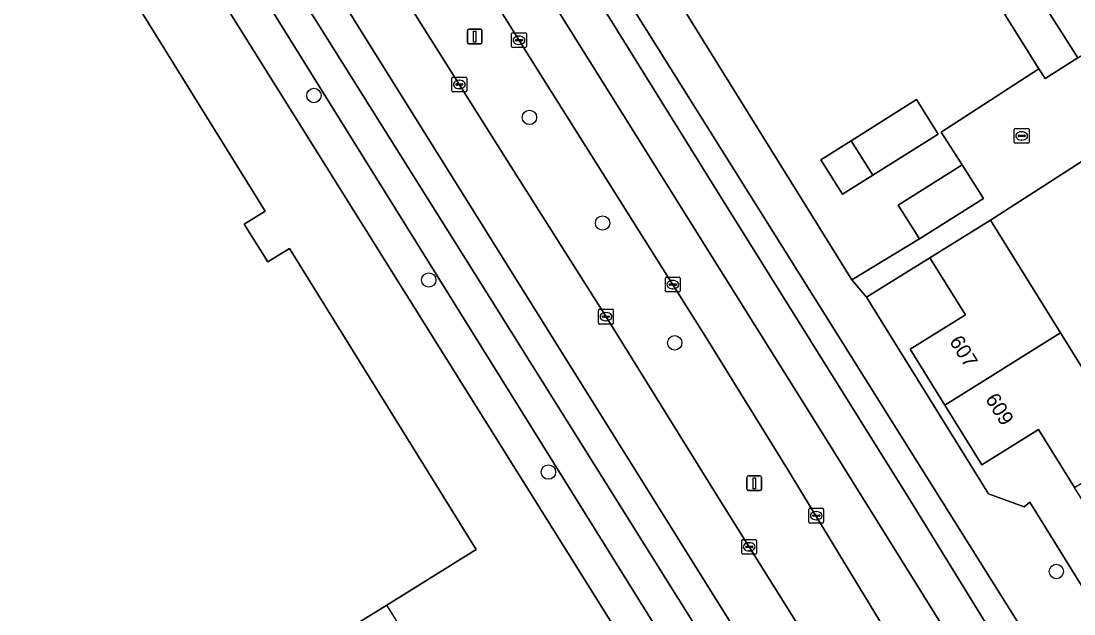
# Model space of a CAD drawing. Extents: x 158455 to 159797, y 387218 to 388672.
# Drawn here: x 158888.2 to 158959.6, y 387763.8 to 387804.1 of the extents above; entities that cross this region are included whole.
import ezdxf

# ---------------------------------------------------------------- set-up
doc = ezdxf.new("R2010")
doc.units = 0
for name, color, linetype in [('IMGEO_Berm_groen', 7, 'Continuous'), ('IMGEO_Boom', 7, 'Continuous'), ('IMGEO_Erf', 7, 'Continuous'), ('IMGEO_Kolk', 7, 'Continuous'), ('IMGEO_Lichtmast', 7, 'Continuous'), ('IMGEO_Pand', 7, 'Continuous'), ('IMGEO_Pand_nummerreeks', 7, 'Continuous'), ('IMGEO_Pand_overbouw', 7, 'Continuous'), ('IMGEO_Parkeervlak_open', 7, 'Continuous'), ('IMGEO_Rijbaan_lokaal_gesloten', 7, 'Continuous'), ('IMGEO_Voetpad_open', 7, 'Continuous')]:
    doc.layers.add(name, color=color, linetype=linetype)

msp = doc.modelspace()

# ---------------------------------------------------------------- linework, layer by layer
at = {"layer": 'IMGEO_Berm_groen'}
msp.add_lwpolyline([(158911.116, 387820.171), (158907.93, 387825.243), (158900.756, 387836.663), (158894.338, 387846.957), (158890.044, 387844.243), (158895.047, 387836.397), (158903.516, 387822.778), (158905.426, 387819.705), (158912.191, 387808.884), (158921.172, 387794.614), (158927.886, 387784.002), (158935.66, 387771.491), (158944.106, 387758.001), (158946.243, 387754.475), (158950.329, 387757.013), (158940.201, 387773.668), (158934.705, 387782.558), (158923.424, 387800.449)], close=True, dxfattribs=at)
at = {"layer": 'IMGEO_Boom'}
for centre in [(158908.058, 387799.024), (158922.686, 387797.535), (158927.646, 387790.371), (158915.855, 387786.504), (158932.542, 387782.242), (158923.969, 387773.474), (158958.436, 387766.729)]:
    msp.add_circle(centre, 0.489, dxfattribs=at)
at = {"layer": 'IMGEO_Erf'}
for points in [[(158964.937, 387808.755), (158957.259, 387820.943), (158956.306, 387822.456), (158956.997, 387825.205), (158954.04, 387829.895), (158951.251, 387830.028), (158944.771, 387826.014), (158943.86, 387823.595), (158944.739, 387822.315), (158936.459, 387817.204), (158935.659, 387818.604), (158933.19, 387818.796), (158926.91, 387814.931), (158927.158, 387814.532), (158944.563, 387786.519), (158949.147, 387789.296), (158947.701, 387791.584), (158952.042, 387794.328), (158950.62, 387796.539), (158957.256, 387800.841), (158954.953, 387804.527), (158957.154, 387805.902), (158959.354, 387807.276), (158960.109, 387806.067)], [(158884.521, 387823.745), (158904.752, 387791.165), (158903.336, 387790.286), (158904.922, 387787.732), (158906.392, 387788.644), (158919.073, 387768.222), (158912.998, 387764.449), (158909.819, 387762.475)], [(158854.575, 387672.508), (158879.115, 387687.804), (158883.712, 387690.464), (158885.911, 387691.845), (158889.039, 387693.808), (158894.399, 387697.16), (158919.426, 387712.738), (158925.895, 387716.782), (158944.987, 387728.68), (158946.265, 387734.359), (158945.05, 387736.345), (158936.552, 387750), (158894.251, 387817.603)], [(158967.683, 387799.376), (158953.966, 387790.556), (158958.722, 387782.915), (158961.052, 387779.171)], [(158966.581, 387761.331), (158964.468, 387764.726), (158961.898, 387768.855), (158959.674, 387772.428), (158957.226, 387776.362), (158953.387, 387773.973), (158950.865, 387778.025), (158948.514, 387781.803), (158952.266, 387784.138), (158949.861, 387788.002), (158945.564, 387785.349), (158953.827, 387771.988), (158956.246, 387771.106), (158956.636, 387771.426), (158961.841, 387763.046)]]:
    msp.add_lwpolyline(points, dxfattribs=at)
msp.add_lwpolyline([(158950.421, 387796.406), (158945.983, 387793.613), (158943.939, 387792.327), (158942.468, 387794.664), (158944.513, 387795.95), (158948.951, 387798.743)], close=True, dxfattribs=at)
at = {"layer": 'IMGEO_Kolk'}
for p, q in [((158921.474, 387802.343), (158921.474, 387803.195)), ((158921.549, 387803.269), (158922.401, 387803.269)), ((158921.962, 387803.049), (158921.987, 387803.049)), ((158922.475, 387803.195), (158922.475, 387802.343)), ((158922.401, 387802.269), (158921.549, 387802.269)), ((158921.733, 387802.763), (158921.733, 387802.775)), ((158922.171, 387802.726), (158921.773, 387802.726)), ((158921.776, 387802.812), (158922.174, 387802.812)), ((158921.985, 387802.489), (158921.96, 387802.489)), ((158922.217, 387802.775), (158922.217, 387802.763)), ((158917.426, 387799.346), (158917.426, 387800.198)), ((158917.501, 387800.272), (158918.353, 387800.272)), ((158918.427, 387800.198), (158918.427, 387799.346)), ((158917.685, 387799.766), (158917.685, 387799.778)), ((158918.123, 387799.729), (158917.725, 387799.729)), ((158917.728, 387799.815), (158918.126, 387799.815)), ((158917.937, 387799.492), (158917.912, 387799.492)), ((158917.914, 387800.052), (158917.939, 387800.052)), ((158918.169, 387799.778), (158918.169, 387799.766)), ((158918.353, 387799.272), (158917.501, 387799.272)), ((158955.584, 387795.853), (158955.584, 387796.705)), ((158955.659, 387796.779), (158956.511, 387796.779)), ((158956.072, 387796.559), (158956.097, 387796.559)), ((158956.585, 387796.705), (158956.585, 387795.853)), ((158955.843, 387796.273), (158955.843, 387796.285)), ((158956.281, 387796.236), (158955.883, 387796.236)), ((158955.886, 387796.322), (158956.284, 387796.322)), ((158956.095, 387795.999), (158956.07, 387795.999)), ((158956.327, 387796.285), (158956.327, 387796.273)), ((158956.511, 387795.779), (158955.659, 387795.779)), ((158931.91, 387785.767), (158931.91, 387786.619)), ((158931.985, 387786.693), (158932.837, 387786.693)), ((158932.911, 387786.619), (158932.911, 387785.767)), ((158932.169, 387786.187), (158932.169, 387786.199)), ((158932.607, 387786.15), (158932.209, 387786.15)), ((158932.212, 387786.236), (158932.61, 387786.236)), ((158932.421, 387785.913), (158932.396, 387785.913)), ((158932.398, 387786.473), (158932.423, 387786.473)), ((158932.653, 387786.199), (158932.653, 387786.187)), ((158932.837, 387785.693), (158931.985, 387785.693)), ((158927.376, 387783.592), (158927.376, 387784.444)), ((158927.451, 387784.518), (158928.303, 387784.518)), ((158928.377, 387784.444), (158928.377, 387783.592)), ((158927.635, 387784.012), (158927.635, 387784.024)), ((158928.073, 387783.975), (158927.675, 387783.975)), ((158927.678, 387784.061), (158928.076, 387784.061)), ((158927.887, 387783.738), (158927.862, 387783.738)), ((158927.864, 387784.298), (158927.889, 387784.298)), ((158928.119, 387784.024), (158928.119, 387784.012)), ((158928.303, 387783.518), (158927.451, 387783.518)), ((158941.646, 387770.092), (158941.646, 387770.944)), ((158941.721, 387771.018), (158942.573, 387771.018)), ((158942.134, 387770.798), (158942.159, 387770.798)), ((158942.647, 387770.944), (158942.647, 387770.092)), ((158941.905, 387770.512), (158941.905, 387770.524)), ((158942.343, 387770.475), (158941.945, 387770.475)), ((158941.948, 387770.561), (158942.346, 387770.561)), ((158942.157, 387770.238), (158942.132, 387770.238)), ((158942.389, 387770.524), (158942.389, 387770.512)), ((158942.573, 387770.018), (158941.721, 387770.018)), ((158937.095, 387767.975), (158937.095, 387768.827)), ((158937.17, 387768.901), (158938.022, 387768.901)), ((158937.583, 387768.681), (158937.608, 387768.681)), ((158938.096, 387768.827), (158938.096, 387767.975)), ((158937.354, 387768.395), (158937.354, 387768.407)), ((158937.792, 387768.358), (158937.394, 387768.358)), ((158937.397, 387768.444), (158937.795, 387768.444)), ((158937.606, 387768.121), (158937.581, 387768.121)), ((158937.838, 387768.407), (158937.838, 387768.395)), ((158938.022, 387767.901), (158937.17, 387767.901))]:
    msp.add_line(p, q, dxfattribs=at)
for points in [[(158921.474, 387802.343), (158921.474, 387803.195)], [(158921.549, 387803.269), (158922.401, 387803.269)], [(158922.475, 387803.195), (158922.475, 387802.343)], [(158922.401, 387802.269), (158921.549, 387802.269)], [(158917.426, 387799.346), (158917.426, 387800.198)], [(158917.501, 387800.272), (158918.353, 387800.272)], [(158918.427, 387800.198), (158918.427, 387799.346)], [(158918.353, 387799.272), (158917.501, 387799.272)], [(158955.584, 387795.853), (158955.584, 387796.705)], [(158955.659, 387796.779), (158956.511, 387796.779)], [(158956.585, 387796.705), (158956.585, 387795.853)], [(158956.511, 387795.779), (158955.659, 387795.779)], [(158931.91, 387785.767), (158931.91, 387786.619)], [(158931.985, 387786.693), (158932.837, 387786.693)], [(158932.911, 387786.619), (158932.911, 387785.767)], [(158932.837, 387785.693), (158931.985, 387785.693)], [(158927.376, 387783.592), (158927.376, 387784.444)], [(158927.451, 387784.518), (158928.303, 387784.518)], [(158928.377, 387784.444), (158928.377, 387783.592)], [(158928.303, 387783.518), (158927.451, 387783.518)], [(158941.646, 387770.092), (158941.646, 387770.944)], [(158941.721, 387771.018), (158942.573, 387771.018)], [(158942.647, 387770.944), (158942.647, 387770.092)], [(158942.573, 387770.018), (158941.721, 387770.018)], [(158937.095, 387767.975), (158937.095, 387768.827)], [(158937.17, 387768.901), (158938.022, 387768.901)], [(158938.096, 387768.827), (158938.096, 387767.975)], [(158938.022, 387767.901), (158937.17, 387767.901)]]:
    msp.add_lwpolyline(points, dxfattribs=at)
for centre, radius, start, end in [((158921.551, 387803.193), 0.0765, 91.55205, 178.44795), ((158921.551, 387803.193), 0.0765, 91.55205, 178.44795), ((158922.399, 387803.193), 0.0765, 1.55205, 88.44795), ((158922.399, 387803.193), 0.0765, 1.55205, 88.44795), ((158921.551, 387802.345), 0.0765, 181.55205, 268.44795), ((158921.551, 387802.345), 0.0765, 181.55205, 268.44795), ((158921.773, 387802.772), 0.0403, 85.87752, 175.75265), ((158921.77, 387802.762), 0.0366, 178.93798, 274.71019), ((158922.174, 387802.769), 0.043, 264.86636, 352.45326), ((158922.178, 387802.774), 0.0386, 1.73085, 96.63898), ((158922.399, 387802.345), 0.0765, 271.55205, 358.44795), ((158922.399, 387802.345), 0.0765, 271.55205, 358.44795), ((158917.503, 387800.196), 0.0765, 91.55205, 178.44795), ((158917.503, 387800.196), 0.0765, 91.55205, 178.44795), ((158918.351, 387800.196), 0.0765, 1.55205, 88.44795), ((158918.351, 387800.196), 0.0765, 1.55205, 88.44795), ((158917.725, 387799.775), 0.0403, 85.87752, 175.75265), ((158917.722, 387799.765), 0.0366, 178.93798, 274.71019), ((158918.126, 387799.772), 0.043, 264.86636, 352.45326), ((158918.13, 387799.777), 0.0386, 1.73085, 96.63898), ((158917.503, 387799.348), 0.0765, 181.55205, 268.44795), ((158917.503, 387799.348), 0.0765, 181.55205, 268.44795), ((158918.351, 387799.348), 0.0765, 271.55205, 358.44795), ((158918.351, 387799.348), 0.0765, 271.55205, 358.44795), ((158955.661, 387796.703), 0.0765, 91.55205, 178.44795), ((158955.661, 387796.703), 0.0765, 91.55205, 178.44795), ((158956.509, 387796.703), 0.0765, 1.55205, 88.44795), ((158956.509, 387796.703), 0.0765, 1.55205, 88.44795), ((158955.661, 387795.855), 0.0765, 181.55205, 268.44795), ((158955.661, 387795.855), 0.0765, 181.55205, 268.44795), ((158955.883, 387796.282), 0.0403, 85.87752, 175.75265), ((158955.88, 387796.272), 0.0366, 178.93798, 274.71019), ((158956.284, 387796.279), 0.043, 264.86636, 352.45326), ((158956.288, 387796.284), 0.0386, 1.73085, 96.63898), ((158956.509, 387795.855), 0.0765, 271.55205, 358.44795), ((158956.509, 387795.855), 0.0765, 271.55205, 358.44795), ((158931.987, 387786.617), 0.0765, 91.55205, 178.44795), ((158931.987, 387786.617), 0.0765, 91.55205, 178.44795), ((158932.835, 387786.617), 0.0765, 1.55205, 88.44795), ((158932.835, 387786.617), 0.0765, 1.55205, 88.44795), ((158932.209, 387786.196), 0.0403, 85.87752, 175.75265), ((158932.206, 387786.186), 0.0366, 178.93798, 274.71019), ((158932.61, 387786.193), 0.043, 264.86636, 352.45326), ((158932.614, 387786.198), 0.0386, 1.73085, 96.63898), ((158931.987, 387785.769), 0.0765, 181.55205, 268.44795), ((158931.987, 387785.769), 0.0765, 181.55205, 268.44795), ((158932.835, 387785.769), 0.0765, 271.55205, 358.44795), ((158932.835, 387785.769), 0.0765, 271.55205, 358.44795), ((158927.453, 387784.442), 0.0765, 91.55205, 178.44795), ((158927.453, 387784.442), 0.0765, 91.55205, 178.44795), ((158928.301, 387784.442), 0.0765, 1.55205, 88.44795), ((158928.301, 387784.442), 0.0765, 1.55205, 88.44795), ((158927.675, 387784.021), 0.0403, 85.87752, 175.75265), ((158927.672, 387784.011), 0.0366, 178.93798, 274.71019), ((158928.076, 387784.018), 0.043, 264.86636, 352.45326), ((158928.08, 387784.023), 0.0386, 1.73085, 96.63898), ((158927.453, 387783.594), 0.0765, 181.55205, 268.44795), ((158927.453, 387783.594), 0.0765, 181.55205, 268.44795), ((158928.301, 387783.594), 0.0765, 271.55205, 358.44795), ((158928.301, 387783.594), 0.0765, 271.55205, 358.44795), ((158941.723, 387770.942), 0.0765, 91.55205, 178.44795), ((158941.723, 387770.942), 0.0765, 91.55205, 178.44795), ((158942.571, 387770.942), 0.0765, 1.55205, 88.44795), ((158942.571, 387770.942), 0.0765, 1.55205, 88.44795), ((158941.723, 387770.094), 0.0765, 181.55205, 268.44795), ((158941.723, 387770.094), 0.0765, 181.55205, 268.44795), ((158941.945, 387770.521), 0.0403, 85.87752, 175.75265), ((158941.942, 387770.511), 0.0366, 178.93798, 274.71019), ((158942.346, 387770.518), 0.043, 264.86636, 352.45326), ((158942.35, 387770.523), 0.0386, 1.73085, 96.63898), ((158942.571, 387770.094), 0.0765, 271.55205, 358.44795), ((158942.571, 387770.094), 0.0765, 271.55205, 358.44795), ((158937.172, 387768.825), 0.0765, 91.55205, 178.44795), ((158937.172, 387768.825), 0.0765, 91.55205, 178.44795), ((158938.02, 387768.825), 0.0765, 1.55205, 88.44795), ((158938.02, 387768.825), 0.0765, 1.55205, 88.44795), ((158937.172, 387767.977), 0.0765, 181.55205, 268.44795), ((158937.172, 387767.977), 0.0765, 181.55205, 268.44795), ((158937.394, 387768.404), 0.0403, 85.87752, 175.75265), ((158937.391, 387768.394), 0.0366, 178.93798, 274.71019), ((158937.795, 387768.401), 0.043, 264.86636, 352.45326), ((158937.799, 387768.406), 0.0386, 1.73085, 96.63898), ((158938.02, 387767.977), 0.0765, 271.55205, 358.44795), ((158938.02, 387767.977), 0.0765, 271.55205, 358.44795)]:
    msp.add_arc(centre, radius, start, end, dxfattribs=at)
for centre, major_axis, ratio, start_param, end_param in [((158921.961, 387802.769), (-0.387, 0.002), 0.722429, 4.712389, 7.853982), ((158921.986, 387802.769), (-0.39, 0.002), 0.717154, 1.570796, 4.712389), ((158917.913, 387799.772), (-0.387, 0.002), 0.722429, 4.712389, 7.853982), ((158917.938, 387799.772), (-0.39, 0.002), 0.717154, 1.570796, 4.712389), ((158956.071, 387796.279), (-0.387, 0.002), 0.722429, 4.712389, 7.853982), ((158956.096, 387796.279), (-0.39, 0.002), 0.717154, 1.570796, 4.712389), ((158932.397, 387786.193), (-0.387, 0.002), 0.722429, 4.712389, 7.853982), ((158932.422, 387786.193), (-0.39, 0.002), 0.717154, 1.570796, 4.712389), ((158927.863, 387784.018), (-0.387, 0.002), 0.722429, 4.712389, 7.853982), ((158927.888, 387784.018), (-0.39, 0.002), 0.717154, 1.570796, 4.712389), ((158942.133, 387770.518), (-0.387, 0.002), 0.722429, 4.712389, 7.853982), ((158942.158, 387770.518), (-0.39, 0.002), 0.717154, 1.570796, 4.712389), ((158937.582, 387768.401), (-0.387, 0.002), 0.722429, 4.712389, 7.853982), ((158937.607, 387768.401), (-0.39, 0.002), 0.717154, 1.570796, 4.712389)]:
    msp.add_ellipse(centre, major_axis=major_axis, ratio=ratio, start_param=start_param, end_param=end_param, dxfattribs=at)
at = {"layer": 'IMGEO_Lichtmast'}
for p, q in [((158918.471, 387802.622), (158918.471, 387803.422)), ((158918.471, 387803.422), (158918.471, 387802.622)), ((158918.571, 387803.522), (158919.361, 387803.522)), ((158919.361, 387803.522), (158918.571, 387803.522)), ((158919.461, 387803.422), (158919.461, 387802.622)), ((158919.461, 387802.622), (158919.461, 387803.422)), ((158919.361, 387802.522), (158918.571, 387802.522)), ((158918.571, 387802.522), (158919.361, 387802.522)), ((158937.446, 387772.316), (158937.446, 387773.116)), ((158937.446, 387773.116), (158937.446, 387772.316)), ((158937.546, 387773.216), (158938.336, 387773.216)), ((158938.336, 387773.216), (158937.546, 387773.216)), ((158938.436, 387773.116), (158938.436, 387772.316)), ((158938.436, 387772.316), (158938.436, 387773.116)), ((158938.336, 387772.216), (158937.546, 387772.216)), ((158937.546, 387772.216), (158938.336, 387772.216))]:
    msp.add_line(p, q, dxfattribs=at)
for points in [[(158918.891, 387803.397), (158919.041, 387803.397), (158919.041, 387802.647), (158918.891, 387802.647), (158918.891, 387803.397)], [(158937.866, 387773.091), (158938.016, 387773.091), (158938.016, 387772.341), (158937.866, 387772.341), (158937.866, 387773.091)]]:
    msp.add_lwpolyline(points, dxfattribs=at)
for centre, start, end in [((158918.571, 387803.422), 90, 180), ((158918.571, 387803.422), 90, 180), ((158919.361, 387803.422), 0, 90), ((158919.361, 387803.422), 360, 90), ((158918.571, 387802.622), 180, 270), ((158918.571, 387802.622), 180, 270), ((158919.361, 387802.622), 270, 0), ((158919.361, 387802.622), 270, 0), ((158937.546, 387773.116), 90, 180), ((158937.546, 387773.116), 90, 180), ((158938.336, 387773.116), 0, 90), ((158938.336, 387773.116), 360, 90), ((158937.546, 387772.316), 180, 270), ((158937.546, 387772.316), 180, 270), ((158938.336, 387772.316), 270, 0), ((158938.336, 387772.316), 270, 0)]:
    msp.add_arc(centre, 0.1, start, end, dxfattribs=at)
at = {"layer": 'IMGEO_Pand'}
msp.add_lwpolyline([(158909.819, 387762.475), (158912.998, 387764.449), (158919.073, 387768.222), (158906.392, 387788.644), (158904.922, 387787.732), (158903.336, 387790.286), (158904.752, 387791.165), (158884.521, 387823.745)], dxfattribs=at)
for points in [[(158962.485, 387807.55), (158960.109, 387806.067), (158959.354, 387807.276), (158957.154, 387805.902), (158959.907, 387801.574), (158962.071, 387802.926), (158961.923, 387803.162), (158961.718, 387803.491), (158964.094, 387804.974)], [(158957.154, 387805.902), (158954.953, 387804.527), (158957.256, 387800.841), (158957.671, 387800.177), (158959.907, 387801.574)], [(158944.513, 387795.95), (158945.983, 387793.613), (158950.421, 387796.406), (158948.951, 387798.743)], [(158944.513, 387795.95), (158942.468, 387794.664), (158943.939, 387792.327), (158945.983, 387793.613)], [(158952.042, 387794.328), (158947.701, 387791.584), (158949.147, 387789.296), (158953.488, 387792.04)], [(158950.865, 387778.025), (158958.722, 387782.915), (158953.966, 387790.556), (158949.861, 387788.002), (158952.266, 387784.138), (158948.514, 387781.803)], [(158950.865, 387778.025), (158953.387, 387773.973), (158957.226, 387776.362), (158959.674, 387772.428), (158963.689, 387774.923), (158961.052, 387779.171), (158958.722, 387782.915)]]:
    msp.add_lwpolyline(points, close=True, dxfattribs=at)
at = {"layer": 'IMGEO_Pand_overbouw'}
msp.add_lwpolyline([(158912.998, 387764.449), (158909.819, 387762.475), (158915.409, 387753.472), (158914.831, 387751.001), (158915.852, 387750.762), (158915.674, 387750), (158914.676, 387745.736), (158913.693, 387745.966), (158913.104, 387743.448), (158904.11, 387737.863), (158906.073, 387734.701), (158908.633, 387736.316), (158912.731, 387729.822), (158918.568, 387755.623)], close=True, dxfattribs=at)
at = {"layer": 'IMGEO_Parkeervlak_open'}
for points in [[(158873.919, 387855.065), (158896.474, 387818.845), (158939.346, 387750), (158944.861, 387741.144)], [(158907.553, 387837.293), (158908.724, 387835.428), (158913.231, 387828.204), (158922.531, 387813.295), (158935.188, 387792.904), (158948.358, 387771.822), (158959.591, 387753.588)], [(158959.476, 387757.471), (158914.647, 387828.995), (158910.604, 387835.446)], [(158947.991, 387740.043), (158945.11, 387745.294), (158942.187, 387750), (158934.623, 387761.938), (158919.568, 387785.998), (158900.577, 387816.28)]]:
    msp.add_lwpolyline(points, dxfattribs=at)
at = {"layer": 'IMGEO_Rijbaan_lokaal_gesloten'}
for points in [[(158959.591, 387753.588), (158948.358, 387771.822), (158935.188, 387792.904), (158922.531, 387813.295), (158913.231, 387828.204), (158908.724, 387835.428), (158907.553, 387837.293), (158897.714, 387852.97), (158890.508, 387864.512), (158890.244, 387864.932), (158887.922, 387863.502), (158910.852, 387826.792), (158942.469, 387776.24), (158958.617, 387750.353)], [(158958.617, 387750.353), (158942.469, 387776.24), (158910.852, 387826.792), (158887.922, 387863.502), (158885.025, 387861.694), (158886.183, 387859.869), (158892.214, 387850.364), (158894.338, 387846.957), (158900.756, 387836.663), (158907.93, 387825.243), (158911.116, 387820.171), (158923.424, 387800.449), (158934.705, 387782.558), (158940.201, 387773.668), (158950.329, 387757.013)], [(158957.267, 387737.857), (158955.113, 387740.269), (158950.163, 387748.361), (158949.133, 387750), (158946.243, 387754.475), (158944.106, 387758.001), (158935.66, 387771.491), (158927.886, 387784.002), (158921.172, 387794.614), (158912.191, 387808.884), (158905.426, 387819.705), (158903.516, 387822.778), (158895.047, 387836.397), (158890.044, 387844.243), (158886.705, 387849.479), (158881.907, 387857.218), (158880.768, 387859.054), (158877.701, 387857.148), (158898.064, 387824.564), (158950.111, 387741.221), (158948.001, 387740.023), (158948.681, 387738.587), (158949.464, 387737.244)]]:
    msp.add_lwpolyline(points, dxfattribs=at)
msp.add_lwpolyline([(158877.701, 387857.148), (158875.717, 387855.924), (158883.633, 387843.333), (158898.324, 387819.878), (158900.577, 387816.28), (158919.568, 387785.998), (158934.623, 387761.938), (158942.187, 387750), (158945.11, 387745.294), (158947.991, 387740.043), (158948.001, 387740.023), (158950.111, 387741.221), (158898.064, 387824.564)], close=True, dxfattribs=at)
at = {"layer": 'IMGEO_Voetpad_open'}
for points in [[(158857.012, 387882.068), (158854.735, 387880.753), (158856.23, 387878.364), (158894.251, 387817.603), (158936.552, 387750), (158945.05, 387736.345), (158946.265, 387734.359), (158949.097, 387731.367), (158949.349, 387732.383)], [(158910.604, 387835.446), (158914.647, 387828.995), (158959.476, 387757.471)], [(158944.861, 387741.144), (158939.346, 387750), (158896.474, 387818.845)], [(158959.591, 387753.588), (158961.046, 387751.246), (158961.946, 387750), (158963.304, 387748.321), (158964.807, 387746.769), (158966.443, 387745.358), (158968.197, 387744.099), (158970.058, 387743.002), (158972.009, 387742.075), (158974.035, 387741.326), (158974.334, 387741.233), (158976.58, 387740.699), (158969.131, 387749.295), (158968.506, 387750), (158965.166, 387753.767), (158961.041, 387760.377), (158961.521, 387762.826), (158961.841, 387763.046), (158956.636, 387771.426), (158956.246, 387771.106), (158953.827, 387771.988), (158945.564, 387785.349), (158944.563, 387786.519), (158927.158, 387814.532)], [(158959.907, 387801.574), (158957.671, 387800.177), (158957.256, 387800.841), (158950.62, 387796.539), (158952.042, 387794.328), (158953.488, 387792.04), (158949.147, 387789.296), (158944.563, 387786.519), (158945.564, 387785.349), (158949.861, 387788.002), (158953.966, 387790.556), (158967.683, 387799.376)]]:
    msp.add_lwpolyline(points, dxfattribs=at)

# ---------------------------------------------------------------- texts
at = {"layer": 'IMGEO_Pand_nummerreeks'}
for s, p in [('607', (158951.143, 387782.347)), ('609', (158953.58, 387778.432))]:
    msp.add_text(s, height=1, rotation=301.89607, dxfattribs=at).set_placement(p)

doc.saveas('drawing.dxf')
